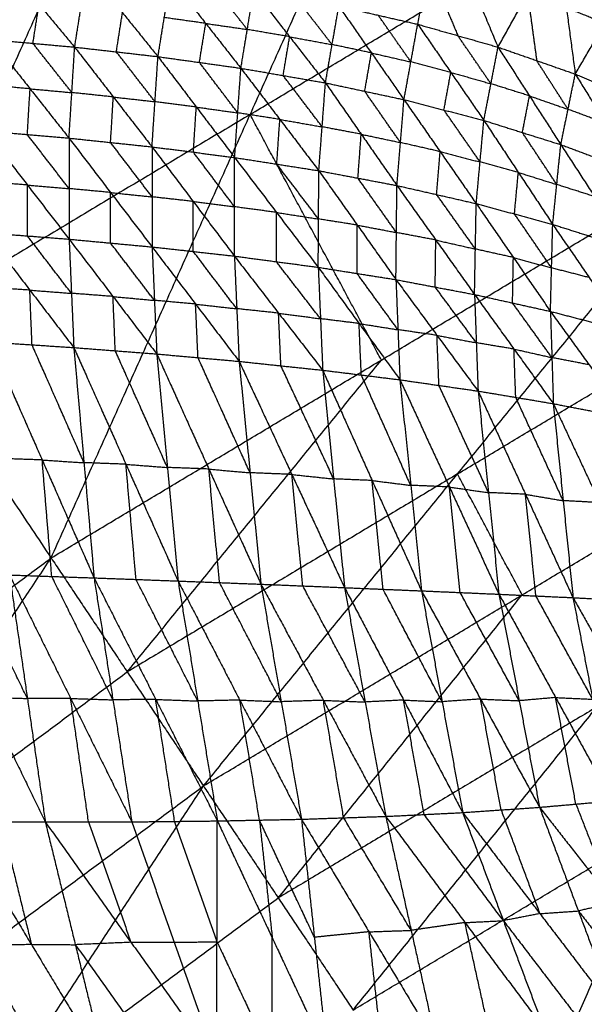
# Model space of a CAD drawing. Header units: millimetres. Extents: x -106 to 110, y -96 to 120.
# Tile 391 of 656: x -50.4 to -43.69, y 84.24 to 95.95. Entities that reach past the tile are written whole.
import ezdxf

# ---------------------------------------------------------------- set-up
doc = ezdxf.new("R2010")
doc.units = ezdxf.units.MM
doc.header["$MEASUREMENT"] = 0
doc.layers.add('Default', color=7, linetype='Continuous', true_color=0x000000)

msp = doc.modelspace()

# ---------------------------------------------------------------- linework, layer by layer
at = {"layer": 'Default'}
for points in [[(-53.707, 95.057, 12.017), (-49.501, 97.578, 12.017), (-45.295, 100.099, 12.017)], [(-50.029, 89.551, 9.117), (-47.662, 94.825, 10.567), (-45.295, 100.099, 12.017)], [(-45.295, 100.099, 12.017), (-43.734, 97.179, 10.567), (-42.173, 94.26, 9.117)], [(-53.707, 95.057, 12.017), (-51.777, 96.755, 12.221), (-49.847, 98.453, 12.424)], [(-51.868, 92.304, 10.567), (-50.685, 94.941, 11.292), (-49.501, 97.578, 12.017)], [(-45.669, 95.898, 5.866), (-45.542, 96.599, 7.046), (-45.414, 97.299, 8.225)], [(-45.414, 97.299, 8.225), (-45.064, 96.463, 6.928), (-44.714, 95.626, 5.631)], [(-47.662, 94.825, 10.567), (-45.698, 96.002, 10.567), (-43.734, 97.179, 10.567)], [(-44.714, 95.626, 5.631), (-44.361, 96.257, 6.685), (-44.008, 96.887, 7.739)], [(-44.008, 96.887, 7.739), (-43.901, 96.096, 6.57), (-43.795, 95.305, 5.401)], [(-50.596, 96.644, 7.104), (-50.172, 96.135, 6.462), (-49.749, 95.626, 5.82)], [(-49.749, 95.626, 5.82), (-49.675, 96.09, 6.33), (-49.601, 96.554, 6.84)], [(-49.601, 96.554, 6.84), (-49.18, 96.034, 6.214), (-48.758, 95.513, 5.588)], [(-45.542, 96.599, 7.046), (-45.367, 96.18, 6.397), (-45.191, 95.762, 5.749)], [(-43.795, 95.305, 5.401), (-43.442, 95.911, 6.399), (-43.089, 96.518, 7.397)], [(-48.758, 95.513, 5.588), (-48.683, 95.977, 6.087), (-48.608, 96.44, 6.586)], [(-48.608, 96.44, 6.586), (-48.19, 95.908, 5.977), (-47.772, 95.375, 5.368)], [(-47.696, 95.836, 5.854), (-47.904, 96.102, 6.159), (-48.113, 96.368, 6.463)], [(-47.772, 95.375, 5.368), (-47.696, 95.836, 5.854), (-47.619, 96.297, 6.34)], [(-47.619, 96.297, 6.34), (-47.192, 95.749, 5.747), (-46.766, 95.201, 5.154)], [(-44.361, 96.257, 6.685), (-44.308, 95.861, 6.101), (-44.254, 95.466, 5.516)], [(-50.245, 95.671, 5.944), (-50.209, 95.903, 6.203), (-50.172, 96.135, 6.462)], [(-46.687, 95.656, 5.624), (-46.9, 95.93, 5.92), (-47.113, 96.205, 6.217)], [(-49.253, 95.57, 5.704), (-49.217, 95.802, 5.959), (-49.18, 96.034, 6.214)], [(-46.766, 95.201, 5.154), (-46.687, 95.656, 5.624), (-46.607, 96.112, 6.094)], [(-46.607, 96.112, 6.094), (-46.22, 95.557, 5.527), (-45.832, 95.001, 4.961)], [(-46.607, 96.112, 6.094), (-46.138, 96.005, 5.98), (-45.669, 95.898, 5.866)], [(-43.901, 96.096, 6.57), (-43.672, 96.004, 6.484), (-43.442, 95.911, 6.399)], [(-48.19, 95.908, 5.977), (-48.437, 95.942, 6.032), (-48.683, 95.977, 6.087)], [(-48.265, 95.444, 5.478), (-48.228, 95.676, 5.728), (-48.19, 95.908, 5.977)], [(-48.19, 95.908, 5.977), (-47.943, 95.872, 5.916), (-47.696, 95.836, 5.854)], [(-45.75, 95.45, 5.413), (-45.944, 95.727, 5.697), (-46.138, 96.005, 5.98)], [(-45.832, 95.001, 4.961), (-45.75, 95.45, 5.413), (-45.669, 95.898, 5.866)], [(-45.669, 95.898, 5.866), (-45.275, 95.326, 5.316), (-44.882, 94.754, 4.767)], [(-45.669, 95.898, 5.866), (-45.191, 95.762, 5.749), (-44.714, 95.626, 5.631)], [(-47.192, 95.749, 5.747), (-47.444, 95.792, 5.801), (-47.696, 95.836, 5.854)], [(-50.742, 95.716, 6.067), (-50.279, 95.13, 5.522), (-49.816, 94.544, 4.978)], [(-50.742, 95.716, 6.067), (-50.245, 95.671, 5.944), (-49.749, 95.626, 5.82)], [(-49.782, 95.085, 5.399), (-50.014, 95.378, 5.671), (-50.245, 95.671, 5.944)], [(-47.269, 95.288, 5.261), (-47.231, 95.518, 5.504), (-47.192, 95.749, 5.747)], [(-47.192, 95.749, 5.747), (-46.939, 95.703, 5.685), (-46.687, 95.656, 5.624)], [(-44.798, 95.19, 5.199), (-44.994, 95.476, 5.474), (-45.191, 95.762, 5.749)], [(-49.816, 94.544, 4.978), (-49.782, 95.085, 5.399), (-49.749, 95.626, 5.82)], [(-49.749, 95.626, 5.82), (-49.289, 95.033, 5.292), (-48.829, 94.44, 4.764)], [(-49.749, 95.626, 5.82), (-49.253, 95.57, 5.704), (-48.758, 95.513, 5.588)], [(-48.793, 94.977, 5.176), (-49.023, 95.273, 5.44), (-49.253, 95.57, 5.704)], [(-46.22, 95.557, 5.527), (-46.453, 95.607, 5.576), (-46.687, 95.656, 5.624)], [(-46.299, 95.101, 5.057), (-46.259, 95.329, 5.292), (-46.22, 95.557, 5.527)], [(-46.22, 95.557, 5.527), (-45.985, 95.503, 5.47), (-45.75, 95.45, 5.413)], [(-44.882, 94.754, 4.767), (-44.798, 95.19, 5.199), (-44.714, 95.626, 5.631)], [(-44.714, 95.626, 5.631), (-44.34, 95.046, 5.106), (-43.967, 94.466, 4.58)], [(-44.714, 95.626, 5.631), (-44.254, 95.466, 5.516), (-43.795, 95.305, 5.401)], [(-48.829, 94.44, 4.764), (-48.793, 94.977, 5.176), (-48.758, 95.513, 5.588)], [(-48.758, 95.513, 5.588), (-48.302, 94.913, 5.077), (-47.846, 94.313, 4.566)], [(-48.758, 95.513, 5.588), (-48.265, 95.444, 5.478), (-47.772, 95.375, 5.368)], [(-47.809, 94.844, 4.967), (-48.037, 95.144, 5.223), (-48.265, 95.444, 5.478)], [(-45.275, 95.326, 5.316), (-45.513, 95.388, 5.365), (-45.75, 95.45, 5.413)], [(-43.881, 94.886, 4.991), (-44.068, 95.176, 5.253), (-44.254, 95.466, 5.516)], [(-47.846, 94.313, 4.566), (-47.809, 94.844, 4.967), (-47.772, 95.375, 5.368)], [(-47.772, 95.375, 5.368), (-47.308, 94.766, 4.874), (-46.845, 94.156, 4.379)], [(-47.772, 95.375, 5.368), (-47.269, 95.288, 5.261), (-46.766, 95.201, 5.154)], [(-45.357, 94.878, 4.864), (-45.316, 95.102, 5.09), (-45.275, 95.326, 5.316)], [(-45.275, 95.326, 5.316), (-45.036, 95.258, 5.258), (-44.798, 95.19, 5.199)], [(-46.805, 94.678, 4.766), (-47.037, 94.983, 5.014), (-47.269, 95.288, 5.261)], [(-46.845, 94.156, 4.379), (-46.805, 94.678, 4.766), (-46.766, 95.201, 5.154)], [(-46.766, 95.201, 5.154), (-46.341, 94.59, 4.684), (-45.916, 93.98, 4.215)], [(-46.766, 95.201, 5.154), (-46.299, 95.101, 5.057), (-45.832, 95.001, 4.961)], [(-43.967, 94.466, 4.58), (-43.881, 94.886, 4.991), (-43.795, 95.305, 5.401)], [(-43.795, 95.305, 5.401), (-43.43, 94.718, 4.899), (-43.064, 94.13, 4.397)], [(-43.795, 95.305, 5.401), (-43.344, 95.117, 5.285), (-42.893, 94.928, 5.169)], [(-50.279, 95.13, 5.522), (-50.527, 95.152, 5.58), (-50.774, 95.173, 5.638)], [(-50.312, 94.587, 5.094), (-50.295, 94.859, 5.308), (-50.279, 95.13, 5.522)], [(-50.279, 95.13, 5.522), (-50.031, 95.108, 5.461), (-49.782, 95.085, 5.399)], [(-49.289, 95.033, 5.292), (-49.535, 95.059, 5.346), (-49.782, 95.085, 5.399)], [(-45.874, 94.491, 4.588), (-46.086, 94.796, 4.822), (-46.299, 95.101, 5.057)], [(-44.34, 95.046, 5.106), (-44.569, 95.118, 5.153), (-44.798, 95.19, 5.199)], [(-53.707, 95.057, 12.017), (-51.868, 92.304, 10.567), (-50.029, 89.551, 9.117)], [(-49.322, 94.492, 4.871), (-49.305, 94.762, 5.081), (-49.289, 95.033, 5.292)], [(-49.289, 95.033, 5.292), (-49.041, 95.005, 5.234), (-48.793, 94.977, 5.176)], [(-48.302, 94.913, 5.077), (-48.548, 94.945, 5.126), (-48.793, 94.977, 5.176)], [(-45.916, 93.98, 4.215), (-45.874, 94.491, 4.588), (-45.832, 95.001, 4.961)], [(-45.832, 95.001, 4.961), (-45.402, 94.383, 4.508), (-44.973, 93.765, 4.056)], [(-45.832, 95.001, 4.961), (-45.357, 94.878, 4.864), (-44.882, 94.754, 4.767)], [(-44.424, 94.61, 4.674), (-44.382, 94.828, 4.89), (-44.34, 95.046, 5.106)], [(-44.34, 95.046, 5.106), (-44.11, 94.966, 5.048), (-43.881, 94.886, 4.991)], [(-48.337, 94.377, 4.665), (-48.32, 94.645, 4.871), (-48.302, 94.913, 5.077)], [(-48.302, 94.913, 5.077), (-48.056, 94.879, 5.022), (-47.809, 94.844, 4.967)], [(-47.308, 94.766, 4.874), (-47.559, 94.805, 4.92), (-47.809, 94.844, 4.967)], [(-44.927, 94.26, 4.411), (-45.142, 94.569, 4.637), (-45.357, 94.878, 4.864)], [(-43.43, 94.718, 4.899), (-43.655, 94.802, 4.945), (-43.881, 94.886, 4.991)], [(-47.662, 94.825, 10.567), (-49.765, 93.565, 10.567), (-51.868, 92.304, 10.567)], [(-46.101, 91.905, 9.117), (-46.881, 93.365, 9.842), (-47.662, 94.825, 10.567)], [(-47.345, 94.235, 4.473), (-47.327, 94.5, 4.673), (-47.308, 94.766, 4.874)], [(-47.308, 94.766, 4.874), (-47.057, 94.722, 4.82), (-46.805, 94.678, 4.766)], [(-44.973, 93.765, 4.056), (-44.927, 94.26, 4.411), (-44.882, 94.754, 4.767)], [(-44.882, 94.754, 4.767), (-44.472, 94.136, 4.337), (-44.063, 93.518, 3.907)], [(-44.882, 94.754, 4.767), (-44.424, 94.61, 4.674), (-43.967, 94.466, 4.58)], [(-50.807, 94.63, 5.209), (-50.312, 94.587, 5.094), (-49.816, 94.544, 4.978)], [(-50.807, 94.63, 5.209), (-50.311, 93.986, 4.761), (-49.815, 93.342, 4.313)], [(-46.341, 94.59, 4.684), (-46.573, 94.634, 4.725), (-46.805, 94.678, 4.766)], [(-44.015, 93.992, 4.244), (-44.219, 94.301, 4.459), (-44.424, 94.61, 4.674)], [(-49.815, 93.943, 4.645), (-50.064, 94.265, 4.869), (-50.312, 94.587, 5.094)], [(-49.816, 94.544, 4.978), (-49.815, 93.943, 4.645), (-49.815, 93.342, 4.313)], [(-49.816, 94.544, 4.978), (-49.322, 94.492, 4.871), (-48.829, 94.44, 4.764)], [(-49.816, 94.544, 4.978), (-49.322, 93.897, 4.546), (-48.828, 93.25, 4.114)], [(-46.38, 94.068, 4.297), (-46.36, 94.329, 4.491), (-46.341, 94.59, 4.684)], [(-46.341, 94.59, 4.684), (-46.107, 94.541, 4.636), (-45.874, 94.491, 4.588)], [(-48.828, 93.845, 4.439), (-49.075, 94.168, 4.655), (-49.322, 94.492, 4.871)], [(-48.829, 94.44, 4.764), (-48.828, 93.845, 4.439), (-48.828, 93.25, 4.114)], [(-48.829, 94.44, 4.764), (-48.339, 93.79, 4.349), (-47.849, 93.141, 3.935)], [(-48.829, 94.44, 4.764), (-48.337, 94.377, 4.665), (-47.846, 94.313, 4.566)], [(-47.847, 93.727, 4.25), (-48.092, 94.052, 4.458), (-48.337, 94.377, 4.665)], [(-45.402, 94.383, 4.508), (-45.638, 94.437, 4.548), (-45.874, 94.491, 4.588)], [(-45.444, 93.873, 4.135), (-45.423, 94.128, 4.322), (-45.402, 94.383, 4.508)], [(-45.402, 94.383, 4.508), (-45.165, 94.322, 4.46), (-44.927, 94.26, 4.411)], [(-44.063, 93.518, 3.907), (-44.015, 93.992, 4.244), (-43.967, 94.466, 4.58)], [(-43.967, 94.466, 4.58), (-43.565, 93.849, 4.172), (-43.164, 93.232, 3.764)], [(-43.967, 94.466, 4.58), (-43.515, 94.298, 4.489), (-43.064, 94.13, 4.397)], [(-50.029, 89.551, 9.117), (-46.101, 91.905, 9.117), (-42.173, 94.26, 9.117)], [(-48.217, 86.84, 7.944), (-45.195, 90.55, 8.53), (-42.173, 94.26, 9.117)], [(-47.849, 93.141, 3.935), (-47.847, 93.727, 4.25), (-47.846, 94.313, 4.566)], [(-47.846, 94.313, 4.566), (-47.349, 93.66, 4.168), (-46.852, 93.008, 3.769)], [(-47.846, 94.313, 4.566), (-47.345, 94.235, 4.473), (-46.845, 94.156, 4.379)], [(-44.472, 94.136, 4.337), (-44.7, 94.198, 4.374), (-44.927, 94.26, 4.411)], [(-46.848, 93.582, 4.074), (-47.097, 93.908, 4.273), (-47.345, 94.235, 4.473)], [(-46.852, 93.008, 3.769), (-46.848, 93.582, 4.074), (-46.845, 94.156, 4.379)], [(-46.845, 94.156, 4.379), (-46.387, 93.509, 4.004), (-45.928, 92.861, 3.629)], [(-46.845, 94.156, 4.379), (-46.38, 94.068, 4.297), (-45.916, 93.98, 4.215)], [(-50.311, 93.986, 4.761), (-50.559, 94.005, 4.815), (-50.806, 94.025, 4.87)], [(-45.922, 93.421, 3.922), (-46.151, 93.744, 4.109), (-46.38, 94.068, 4.297)], [(-44.518, 93.642, 3.981), (-44.495, 93.889, 4.159), (-44.472, 94.136, 4.337)], [(-44.472, 94.136, 4.337), (-44.244, 94.064, 4.29), (-44.015, 93.992, 4.244)], [(-50.31, 93.381, 4.422), (-50.311, 93.683, 4.591), (-50.311, 93.986, 4.761)], [(-50.311, 93.986, 4.761), (-50.063, 93.965, 4.703), (-49.815, 93.943, 4.645)], [(-49.322, 93.897, 4.546), (-49.569, 93.92, 4.596), (-49.815, 93.943, 4.645)], [(-45.928, 92.861, 3.629), (-45.922, 93.421, 3.922), (-45.916, 93.98, 4.215)], [(-45.916, 93.98, 4.215), (-45.454, 93.332, 3.856), (-44.993, 92.684, 3.497)], [(-45.916, 93.98, 4.215), (-45.444, 93.873, 4.135), (-44.973, 93.765, 4.056)], [(-43.565, 93.849, 4.172), (-43.79, 93.92, 4.208), (-44.015, 93.992, 4.244)], [(-49.322, 93.296, 4.213), (-49.322, 93.597, 4.38), (-49.322, 93.897, 4.546)], [(-49.322, 93.897, 4.546), (-49.075, 93.871, 4.492), (-48.828, 93.845, 4.439)], [(-48.339, 93.79, 4.349), (-48.584, 93.818, 4.394), (-48.828, 93.845, 4.439)], [(-48.338, 93.196, 4.024), (-48.339, 93.493, 4.187), (-48.339, 93.79, 4.349)], [(-48.339, 93.79, 4.349), (-48.093, 93.759, 4.3), (-47.847, 93.727, 4.25)], [(-44.983, 93.225, 3.776), (-45.213, 93.549, 3.956), (-45.444, 93.873, 4.135)], [(-47.349, 93.66, 4.168), (-47.598, 93.694, 4.209), (-47.847, 93.727, 4.25)], [(-44.993, 92.684, 3.497), (-44.983, 93.225, 3.776), (-44.973, 93.765, 4.056)], [(-44.973, 93.765, 4.056), (-44.531, 93.124, 3.718), (-44.09, 92.483, 3.38)], [(-44.973, 93.765, 4.056), (-44.518, 93.642, 3.981), (-44.063, 93.518, 3.907)], [(-47.35, 93.074, 3.852), (-47.35, 93.367, 4.01), (-47.349, 93.66, 4.168)], [(-47.349, 93.66, 4.168), (-47.099, 93.621, 4.121), (-46.848, 93.582, 4.074)], [(-46.387, 93.509, 4.004), (-46.617, 93.545, 4.039), (-46.848, 93.582, 4.074)], [(-44.077, 93, 3.643), (-44.297, 93.321, 3.812), (-44.518, 93.642, 3.981)], [(-46.39, 92.934, 3.699), (-46.388, 93.221, 3.851), (-46.387, 93.509, 4.004)], [(-46.387, 93.509, 4.004), (-46.154, 93.465, 3.963), (-45.922, 93.421, 3.922)], [(-44.09, 92.483, 3.38), (-44.077, 93, 3.643), (-44.063, 93.518, 3.907)], [(-44.063, 93.518, 3.907), (-43.63, 92.885, 3.589), (-43.197, 92.252, 3.271)], [(-44.063, 93.518, 3.907), (-43.614, 93.375, 3.836), (-43.164, 93.232, 3.764)], [(-50.805, 93.419, 4.531), (-50.31, 93.381, 4.422), (-49.815, 93.342, 4.313)], [(-50.805, 93.419, 4.531), (-50.282, 92.736, 4.165), (-49.759, 92.053, 3.799)], [(-49.787, 92.698, 4.056), (-50.049, 93.039, 4.239), (-50.31, 93.381, 4.422)], [(-49.815, 93.342, 4.313), (-49.787, 92.698, 4.056), (-49.759, 92.053, 3.799)], [(-49.815, 93.342, 4.313), (-49.322, 93.296, 4.213), (-48.828, 93.25, 4.114)], [(-49.815, 93.342, 4.313), (-49.293, 92.66, 3.963), (-48.772, 91.977, 3.613)], [(-45.454, 93.332, 3.856), (-45.688, 93.376, 3.889), (-45.922, 93.421, 3.922)], [(-45.461, 92.772, 3.563), (-45.457, 93.052, 3.71), (-45.454, 93.332, 3.856)], [(-45.454, 93.332, 3.856), (-45.218, 93.278, 3.816), (-44.983, 93.225, 3.776)], [(-48.8, 92.614, 3.864), (-49.061, 92.955, 4.038), (-49.322, 93.296, 4.213)], [(-48.828, 93.25, 4.114), (-48.8, 92.614, 3.864), (-48.772, 91.977, 3.613)], [(-48.828, 93.25, 4.114), (-48.338, 93.196, 4.024), (-47.849, 93.141, 3.935)], [(-48.828, 93.25, 4.114), (-48.311, 92.57, 3.782), (-47.793, 91.889, 3.449)], [(-44.531, 93.124, 3.718), (-44.757, 93.174, 3.747), (-44.983, 93.225, 3.776)], [(-47.821, 92.515, 3.692), (-48.08, 92.855, 3.858), (-48.338, 93.196, 4.024)], [(-47.849, 93.141, 3.935), (-47.821, 92.515, 3.692), (-47.793, 91.889, 3.449)], [(-47.849, 93.141, 3.935), (-47.35, 93.074, 3.852), (-46.852, 93.008, 3.769)], [(-47.849, 93.141, 3.935), (-47.324, 92.462, 3.618), (-46.799, 91.784, 3.302)], [(-44.541, 92.583, 3.439), (-44.536, 92.854, 3.578), (-44.531, 93.124, 3.718)], [(-44.531, 93.124, 3.718), (-44.304, 93.062, 3.68), (-44.077, 93, 3.643)], [(-46.825, 92.396, 3.535), (-47.088, 92.735, 3.694), (-47.35, 93.074, 3.852)], [(-46.852, 93.008, 3.769), (-46.825, 92.396, 3.535), (-46.799, 91.784, 3.302)], [(-46.852, 93.008, 3.769), (-46.39, 92.934, 3.699), (-45.928, 92.861, 3.629)], [(-46.852, 93.008, 3.769), (-46.366, 92.339, 3.475), (-45.88, 91.67, 3.181)], [(-43.63, 92.885, 3.589), (-43.853, 92.943, 3.616), (-44.077, 93, 3.643)], [(-45.904, 92.265, 3.405), (-46.147, 92.6, 3.552), (-46.39, 92.934, 3.699)], [(-45.928, 92.861, 3.629), (-45.904, 92.265, 3.405), (-45.88, 91.67, 3.181)], [(-45.928, 92.861, 3.629), (-45.461, 92.772, 3.563), (-44.993, 92.684, 3.497)], [(-45.928, 92.861, 3.629), (-45.44, 92.198, 3.351), (-44.951, 91.536, 3.072)], [(-50.282, 92.736, 4.165), (-50.531, 92.752, 4.216), (-50.779, 92.769, 4.268)], [(-50.256, 92.086, 3.902), (-50.269, 92.411, 4.033), (-50.282, 92.736, 4.165)], [(-50.282, 92.736, 4.165), (-50.035, 92.717, 4.11), (-49.787, 92.698, 4.056)], [(-44.972, 92.11, 3.285), (-45.216, 92.441, 3.424), (-45.461, 92.772, 3.563)], [(-45.195, 90.55, 8.53), (-43.3, 91.686, 8.53), (-41.405, 92.822, 8.53)], [(-49.293, 92.66, 3.963), (-49.54, 92.679, 4.009), (-49.787, 92.698, 4.056)], [(-49.266, 92.015, 3.706), (-49.279, 92.337, 3.835), (-49.293, 92.66, 3.963)], [(-49.293, 92.66, 3.963), (-49.047, 92.637, 3.913), (-48.8, 92.614, 3.864)], [(-44.993, 92.684, 3.497), (-44.972, 92.11, 3.285), (-44.951, 91.536, 3.072)], [(-44.993, 92.684, 3.497), (-44.541, 92.583, 3.439), (-44.09, 92.483, 3.38)], [(-44.993, 92.684, 3.497), (-44.524, 92.035, 3.239), (-44.056, 91.386, 2.98)], [(-48.311, 92.57, 3.782), (-48.555, 92.592, 3.823), (-48.8, 92.614, 3.864)], [(-48.282, 91.933, 3.531), (-48.296, 92.251, 3.656), (-48.311, 92.57, 3.782)], [(-48.311, 92.57, 3.782), (-48.066, 92.542, 3.737), (-47.821, 92.515, 3.692)], [(-47.324, 92.462, 3.618), (-47.572, 92.489, 3.655), (-47.821, 92.515, 3.692)], [(-44.073, 91.934, 3.18), (-44.307, 92.259, 3.309), (-44.541, 92.583, 3.439)], [(-47.296, 91.836, 3.375), (-47.31, 92.149, 3.497), (-47.324, 92.462, 3.618)], [(-47.324, 92.462, 3.618), (-47.075, 92.429, 3.577), (-46.825, 92.396, 3.535)], [(-46.366, 92.339, 3.475), (-46.596, 92.367, 3.505), (-46.825, 92.396, 3.535)], [(-44.09, 92.483, 3.38), (-44.073, 91.934, 3.18), (-44.056, 91.386, 2.98)], [(-44.09, 92.483, 3.38), (-43.643, 92.367, 3.325), (-43.197, 92.252, 3.271)], [(-44.09, 92.483, 3.38), (-43.63, 91.848, 3.139), (-43.17, 91.214, 2.898)], [(-46.34, 91.727, 3.241), (-46.353, 92.033, 3.358), (-46.366, 92.339, 3.475)], [(-46.366, 92.339, 3.475), (-46.135, 92.302, 3.44), (-45.904, 92.265, 3.405)], [(-45.44, 92.198, 3.351), (-45.672, 92.232, 3.378), (-45.904, 92.265, 3.405)], [(-45.416, 91.603, 3.126), (-45.428, 91.901, 3.238), (-45.44, 92.198, 3.351)], [(-45.44, 92.198, 3.351), (-45.206, 92.154, 3.318), (-44.972, 92.11, 3.285)], [(-50.752, 92.118, 4.005), (-50.256, 92.086, 3.902), (-49.759, 92.053, 3.799)], [(-50.752, 92.118, 4.005), (-50.135, 90.716, 3.595), (-49.518, 89.314, 3.185)], [(-49.638, 90.684, 3.492), (-49.947, 91.385, 3.697), (-50.256, 92.086, 3.902)], [(-49.759, 92.053, 3.799), (-49.638, 90.684, 3.492), (-49.518, 89.314, 3.185)], [(-49.759, 92.053, 3.799), (-49.266, 92.015, 3.706), (-48.772, 91.977, 3.613)], [(-49.759, 92.053, 3.799), (-49.139, 90.665, 3.41), (-48.519, 89.277, 3.021)], [(-44.524, 92.035, 3.239), (-44.748, 92.072, 3.262), (-44.972, 92.11, 3.285)], [(-44.503, 91.461, 3.026), (-44.514, 91.748, 3.132), (-44.524, 92.035, 3.239)], [(-44.524, 92.035, 3.239), (-44.299, 91.985, 3.209), (-44.073, 91.934, 3.18)], [(-48.646, 90.627, 3.317), (-48.956, 91.321, 3.512), (-49.266, 92.015, 3.706)], [(-48.772, 91.977, 3.613), (-48.646, 90.627, 3.317), (-48.519, 89.277, 3.021)], [(-48.772, 91.977, 3.613), (-48.282, 91.933, 3.531), (-47.793, 91.889, 3.449)], [(-48.772, 91.977, 3.613), (-48.153, 90.608, 3.247), (-47.533, 89.239, 2.88)], [(-47.663, 90.564, 3.165), (-47.973, 91.248, 3.348), (-48.282, 91.933, 3.531)], [(-43.63, 91.848, 3.139), (-43.852, 91.891, 3.159), (-44.073, 91.934, 3.18)], [(-49.123, 88.196, 8.53), (-47.612, 90.051, 8.824), (-46.101, 91.905, 9.117)], [(-47.793, 91.889, 3.449), (-47.663, 90.564, 3.165), (-47.533, 89.239, 2.88)], [(-47.793, 91.889, 3.449), (-47.296, 91.836, 3.375), (-46.799, 91.784, 3.302)], [(-47.793, 91.889, 3.449), (-47.166, 90.544, 3.104), (-46.539, 89.198, 2.759)], [(-46.669, 90.491, 3.03), (-46.982, 91.164, 3.203), (-47.296, 91.836, 3.375)], [(-46.799, 91.784, 3.302), (-46.669, 90.491, 3.03), (-46.539, 89.198, 2.759)], [(-46.799, 91.784, 3.302), (-46.34, 91.727, 3.241), (-45.88, 91.67, 3.181)], [(-46.799, 91.784, 3.302), (-46.211, 90.472, 2.984), (-45.624, 89.16, 2.666)], [(-45.752, 90.415, 2.923), (-46.046, 91.071, 3.082), (-46.34, 91.727, 3.241)], [(-45.88, 91.67, 3.181), (-45.752, 90.415, 2.923), (-45.624, 89.16, 2.666)], [(-45.88, 91.67, 3.181), (-45.416, 91.603, 3.126), (-44.951, 91.536, 3.072)], [(-45.88, 91.67, 3.181), (-45.292, 90.395, 2.885), (-44.703, 89.12, 2.589)], [(-44.827, 90.328, 2.831), (-45.121, 90.965, 2.979), (-45.416, 91.603, 3.126)], [(-44.951, 91.536, 3.072), (-44.827, 90.328, 2.831), (-44.703, 89.12, 2.589)], [(-44.951, 91.536, 3.072), (-44.503, 91.461, 3.026), (-44.056, 91.386, 2.98)], [(-44.951, 91.536, 3.072), (-44.387, 90.308, 2.802), (-43.822, 89.079, 2.532)], [(-43.939, 90.232, 2.756), (-44.221, 90.847, 2.891), (-44.503, 91.461, 3.026)], [(-48.217, 86.84, 7.944), (-44.427, 89.112, 7.944), (-40.636, 91.384, 7.944)], [(-46.437, 84.175, 6.953), (-43.537, 87.78, 7.449), (-40.636, 91.384, 7.944)], [(-44.056, 91.386, 2.98), (-43.939, 90.232, 2.756), (-43.822, 89.079, 2.532)], [(-44.056, 91.386, 2.98), (-43.613, 91.3, 2.939), (-43.17, 91.214, 2.898)], [(-44.056, 91.386, 2.98), (-43.505, 90.209, 2.734), (-42.953, 89.033, 2.488)], [(-50.135, 90.716, 3.595), (-50.386, 90.725, 3.642), (-50.638, 90.733, 3.688)], [(-50.021, 89.331, 3.278), (-50.078, 90.024, 3.437), (-50.135, 90.716, 3.595)], [(-50.135, 90.716, 3.595), (-49.887, 90.7, 3.544), (-49.638, 90.684, 3.492)], [(-49.139, 90.665, 3.41), (-49.389, 90.674, 3.451), (-49.638, 90.684, 3.492)], [(-49.019, 89.296, 3.103), (-49.079, 89.98, 3.257), (-49.139, 90.665, 3.41)], [(-49.139, 90.665, 3.41), (-48.892, 90.646, 3.364), (-48.646, 90.627, 3.317)], [(-45.195, 90.55, 8.53), (-47.159, 89.373, 8.53), (-49.123, 88.196, 8.53)], [(-48.153, 90.608, 3.247), (-48.399, 90.618, 3.282), (-48.646, 90.627, 3.317)], [(-48.026, 89.258, 2.951), (-48.09, 89.933, 3.099), (-48.153, 90.608, 3.247)], [(-48.153, 90.608, 3.247), (-47.908, 90.586, 3.206), (-47.663, 90.564, 3.165)], [(-47.166, 90.544, 3.104), (-47.414, 90.554, 3.134), (-47.663, 90.564, 3.165)], [(-47.036, 89.219, 2.819), (-47.101, 89.881, 2.962), (-47.166, 90.544, 3.104)], [(-47.166, 90.544, 3.104), (-46.917, 90.517, 3.067), (-46.669, 90.491, 3.03)], [(-44.427, 89.112, 7.944), (-44.811, 89.831, 8.237), (-45.195, 90.55, 8.53)], [(-46.211, 90.472, 2.984), (-46.44, 90.481, 3.007), (-46.669, 90.491, 3.03)], [(-46.081, 89.179, 2.712), (-46.146, 89.825, 2.848), (-46.211, 90.472, 2.984)], [(-46.211, 90.472, 2.984), (-45.982, 90.443, 2.953), (-45.752, 90.415, 2.923)], [(-45.292, 90.395, 2.885), (-45.522, 90.405, 2.904), (-45.752, 90.415, 2.923)], [(-45.164, 89.14, 2.627), (-45.228, 89.767, 2.756), (-45.292, 90.395, 2.885)], [(-45.292, 90.395, 2.885), (-45.059, 90.361, 2.858), (-44.827, 90.328, 2.831)], [(-44.387, 90.308, 2.802), (-44.607, 90.318, 2.816), (-44.827, 90.328, 2.831)], [(-44.263, 89.099, 2.56), (-44.325, 89.704, 2.681), (-44.387, 90.308, 2.802)], [(-44.387, 90.308, 2.802), (-44.163, 90.27, 2.779), (-43.939, 90.232, 2.756)], [(-43.505, 90.209, 2.734), (-43.722, 90.221, 2.745), (-43.939, 90.232, 2.756)], [(-57.385, 84.096, 9.117), (-53.707, 86.823, 9.117), (-50.029, 89.551, 9.117)], [(-55.317, 81.575, 7.944), (-52.673, 85.563, 8.53), (-50.029, 89.551, 9.117)], [(-50.029, 89.551, 9.117), (-49.123, 88.196, 8.53), (-48.217, 86.84, 7.944)], [(-51.54, 89.381, 3.579), (-50.819, 87.896, 3.524), (-50.098, 86.411, 3.469)], [(-50.311, 87.88, 3.42), (-50.672, 88.622, 3.448), (-51.032, 89.365, 3.475)], [(-50.524, 89.349, 3.371), (-50.311, 87.88, 3.42), (-50.098, 86.411, 3.469)], [(-50.524, 89.349, 3.371), (-50.021, 89.331, 3.278), (-49.518, 89.314, 3.185)], [(-50.524, 89.349, 3.371), (-49.797, 87.881, 3.332), (-49.069, 86.413, 3.292)], [(-49.294, 87.864, 3.239), (-49.657, 88.598, 3.259), (-50.021, 89.331, 3.278)], [(-49.518, 89.314, 3.185), (-49.294, 87.864, 3.239), (-49.069, 86.413, 3.292)], [(-49.518, 89.314, 3.185), (-49.019, 89.296, 3.103), (-48.519, 89.277, 3.021)], [(-49.518, 89.314, 3.185), (-48.785, 87.869, 3.161), (-48.052, 86.424, 3.136)], [(-48.285, 87.85, 3.079), (-48.652, 88.573, 3.091), (-49.019, 89.296, 3.103)], [(-48.519, 89.277, 3.021), (-48.285, 87.85, 3.079), (-48.052, 86.424, 3.136)], [(-48.519, 89.277, 3.021), (-48.026, 89.258, 2.951), (-47.533, 89.239, 2.88)], [(-48.519, 89.277, 3.021), (-47.785, 87.861, 3.011), (-47.051, 86.444, 3.001)], [(-47.292, 87.841, 2.94), (-47.659, 88.55, 2.946), (-48.026, 89.258, 2.951)], [(-47.533, 89.239, 2.88), (-47.292, 87.841, 2.94), (-47.051, 86.444, 3.001)], [(-47.533, 89.239, 2.88), (-47.036, 89.219, 2.819), (-46.539, 89.198, 2.759)], [(-47.533, 89.239, 2.88), (-46.791, 87.858, 2.883), (-46.049, 86.478, 2.885)], [(-47.327, 85.508, 7.449), (-45.877, 87.31, 7.697), (-44.427, 89.112, 7.944)], [(-46.294, 87.838, 2.822), (-46.665, 88.528, 2.821), (-47.036, 89.219, 2.819)], [(-46.539, 89.198, 2.759), (-46.294, 87.838, 2.822), (-46.049, 86.478, 2.885)], [(-46.539, 89.198, 2.759), (-46.081, 89.179, 2.712), (-45.624, 89.16, 2.666)], [(-46.539, 89.198, 2.759), (-45.836, 87.861, 2.778), (-45.134, 86.523, 2.797)], [(-45.379, 87.841, 2.731), (-45.73, 88.51, 2.722), (-46.081, 89.179, 2.712)], [(-45.624, 89.16, 2.666), (-45.379, 87.841, 2.731), (-45.134, 86.523, 2.797)], [(-45.624, 89.16, 2.666), (-45.164, 89.14, 2.627), (-44.703, 89.12, 2.589)], [(-45.624, 89.16, 2.666), (-44.922, 87.873, 2.696), (-44.22, 86.586, 2.726)], [(-44.462, 87.853, 2.658), (-44.813, 88.496, 2.643), (-45.164, 89.14, 2.627)], [(-44.703, 89.12, 2.589), (-44.462, 87.853, 2.658), (-44.22, 86.586, 2.726)], [(-44.703, 89.12, 2.589), (-44.263, 89.099, 2.56), (-43.822, 89.079, 2.532)], [(-44.703, 89.12, 2.589), (-44.029, 87.891, 2.632), (-43.354, 86.662, 2.676)], [(-43.588, 87.871, 2.604), (-43.925, 88.485, 2.582), (-44.263, 89.099, 2.56)], [(-43.822, 89.079, 2.532), (-43.588, 87.871, 2.604), (-43.354, 86.662, 2.676)], [(-43.822, 89.079, 2.532), (-43.388, 89.056, 2.51), (-42.953, 89.033, 2.488)], [(-43.822, 89.079, 2.532), (-43.165, 87.914, 2.586), (-42.507, 86.748, 2.64)], [(-46.437, 84.175, 6.953), (-42.781, 86.366, 6.953), (-39.126, 88.558, 6.953)], [(-52.673, 85.563, 8.53), (-50.898, 86.88, 8.53), (-49.123, 88.196, 8.53)], [(-50.819, 87.896, 3.524), (-50.565, 87.888, 3.472), (-50.311, 87.88, 3.42)], [(-49.797, 87.881, 3.332), (-50.054, 87.88, 3.376), (-50.311, 87.88, 3.42)], [(-49.584, 86.412, 3.381), (-49.69, 87.147, 3.356), (-49.797, 87.881, 3.332)], [(-49.797, 87.881, 3.332), (-49.545, 87.872, 3.285), (-49.294, 87.864, 3.239)], [(-48.785, 87.869, 3.161), (-49.039, 87.866, 3.2), (-49.294, 87.864, 3.239)], [(-48.56, 86.418, 3.214), (-48.673, 87.144, 3.187), (-48.785, 87.869, 3.161)], [(-48.785, 87.869, 3.161), (-48.535, 87.86, 3.12), (-48.285, 87.85, 3.079)], [(-47.785, 87.861, 3.011), (-48.035, 87.855, 3.045), (-48.285, 87.85, 3.079)], [(-47.551, 86.434, 3.068), (-47.668, 87.147, 3.04), (-47.785, 87.861, 3.011)], [(-47.785, 87.861, 3.011), (-47.539, 87.851, 2.976), (-47.292, 87.841, 2.94)], [(-46.791, 87.858, 2.883), (-47.042, 87.85, 2.911), (-47.292, 87.841, 2.94)], [(-46.55, 86.461, 2.943), (-46.671, 87.16, 2.913), (-46.791, 87.858, 2.883)], [(-46.791, 87.858, 2.883), (-46.542, 87.848, 2.852), (-46.294, 87.838, 2.822)], [(-45.836, 87.861, 2.778), (-46.065, 87.849, 2.8), (-46.294, 87.838, 2.822)], [(-45.592, 86.5, 2.841), (-45.714, 87.181, 2.809), (-45.836, 87.861, 2.778)], [(-45.836, 87.861, 2.778), (-45.608, 87.851, 2.755), (-45.379, 87.841, 2.731)], [(-44.922, 87.873, 2.696), (-45.151, 87.857, 2.714), (-45.379, 87.841, 2.731)], [(-44.677, 86.555, 2.762), (-44.799, 87.214, 2.729), (-44.922, 87.873, 2.696)], [(-44.922, 87.873, 2.696), (-44.692, 87.863, 2.677), (-44.462, 87.853, 2.658)], [(-44.029, 87.891, 2.632), (-44.245, 87.872, 2.645), (-44.462, 87.853, 2.658)], [(-43.787, 86.624, 2.701), (-43.908, 87.258, 2.667), (-44.029, 87.891, 2.632)], [(-44.029, 87.891, 2.632), (-43.808, 87.881, 2.618), (-43.588, 87.871, 2.604)], [(-43.537, 87.78, 7.449), (-45.432, 86.644, 7.449), (-47.327, 85.508, 7.449)], [(-55.317, 81.575, 7.944), (-51.767, 84.208, 7.944), (-48.217, 86.84, 7.944)], [(-53.283, 79.098, 6.953), (-50.75, 82.969, 7.449), (-48.217, 86.84, 7.944)], [(-48.217, 86.84, 7.944), (-47.327, 85.508, 7.449), (-46.437, 84.175, 6.953)], [(-44.22, 86.586, 2.726), (-43.787, 86.624, 2.701), (-43.354, 86.662, 2.676)], [(-45.134, 86.523, 2.797), (-44.677, 86.555, 2.762), (-44.22, 86.586, 2.726)], [(-44.677, 86.555, 2.762), (-44.446, 85.938, 2.975), (-44.216, 85.321, 3.188)], [(-44.22, 86.586, 2.726), (-43.758, 85.353, 3.153), (-43.297, 84.119, 3.58)], [(-44.22, 86.586, 2.726), (-43.331, 85.453, 3.113), (-42.442, 84.32, 3.5)], [(-43.787, 86.624, 2.701), (-43.559, 86.039, 2.907), (-43.331, 85.453, 3.113)], [(-51.142, 86.414, 3.665), (-50.62, 86.413, 3.567), (-50.098, 86.411, 3.469)], [(-51.142, 86.414, 3.665), (-50.263, 84.954, 4.059), (-49.384, 83.494, 4.454)], [(-50.098, 86.411, 3.469), (-49.584, 86.412, 3.381), (-49.069, 86.413, 3.292)], [(-49.069, 86.413, 3.292), (-48.56, 86.418, 3.214), (-48.052, 86.424, 3.136)], [(-49.069, 86.413, 3.292), (-48.565, 84.981, 3.759), (-48.06, 83.549, 4.225)], [(-48.056, 84.986, 3.681), (-48.308, 85.702, 3.447), (-48.56, 86.418, 3.214)], [(-48.06, 83.549, 4.225), (-48.056, 84.986, 3.681), (-48.052, 86.424, 3.136)], [(-48.052, 86.424, 3.136), (-47.551, 86.434, 3.068), (-47.051, 86.444, 3.001)], [(-48.052, 86.424, 3.136), (-47.398, 85.03, 3.576), (-46.744, 83.636, 4.017)], [(-47.551, 86.434, 3.068), (-47.475, 85.732, 3.322), (-47.398, 85.03, 3.576)], [(-46.898, 85.04, 3.509), (-47.225, 85.737, 3.289), (-47.551, 86.434, 3.068)], [(-47.051, 86.444, 3.001), (-46.55, 86.461, 2.943), (-46.049, 86.478, 2.885)], [(-47.051, 86.444, 3.001), (-46.898, 85.04, 3.509), (-46.744, 83.636, 4.017)], [(-47.051, 86.444, 3.001), (-46.248, 85.105, 3.416), (-45.445, 83.767, 3.831)], [(-45.747, 85.122, 3.358), (-46.148, 85.792, 3.151), (-46.55, 86.461, 2.943)], [(-46.049, 86.478, 2.885), (-45.592, 86.5, 2.841), (-45.134, 86.523, 2.797)], [(-46.049, 86.478, 2.885), (-45.747, 85.122, 3.358), (-45.445, 83.767, 3.831)], [(-46.049, 86.478, 2.885), (-45.107, 85.215, 3.279), (-44.166, 83.952, 3.673)], [(-44.65, 85.238, 3.235), (-45.121, 85.869, 3.038), (-45.592, 86.5, 2.841)], [(-45.134, 86.523, 2.797), (-44.65, 85.238, 3.235), (-44.166, 83.952, 3.673)], [(-45.134, 86.523, 2.797), (-44.216, 85.321, 3.188), (-43.297, 84.119, 3.58)], [(-50.62, 86.413, 3.567), (-50.442, 85.683, 3.813), (-50.263, 84.954, 4.059)], [(-50.098, 86.411, 3.469), (-49.741, 84.952, 3.961), (-49.384, 83.494, 4.454)], [(-50.098, 86.411, 3.469), (-49.079, 84.98, 3.847), (-48.06, 83.549, 4.225)], [(-49.584, 86.412, 3.381), (-49.332, 85.696, 3.614), (-49.079, 84.98, 3.847)], [(-44.802, 81.728, 6.271), (-43.791, 84.047, 6.612), (-42.781, 86.366, 6.953)], [(-50.75, 82.969, 7.449), (-49.039, 84.238, 7.449), (-47.327, 85.508, 7.449)], [(-43.331, 85.453, 3.113), (-43.545, 85.403, 3.133), (-43.758, 85.353, 3.153)], [(-44.216, 85.321, 3.188), (-44.433, 85.279, 3.212), (-44.65, 85.238, 3.235)], [(-44.216, 85.321, 3.188), (-43.987, 85.337, 3.171), (-43.758, 85.353, 3.153)], [(-43.758, 85.353, 3.153), (-43.314, 84.786, 3.346), (-42.87, 84.219, 3.54)], [(-45.107, 85.215, 3.279), (-45.427, 85.169, 3.319), (-45.747, 85.122, 3.358)], [(-45.107, 85.215, 3.279), (-44.879, 85.226, 3.257), (-44.65, 85.238, 3.235)], [(-44.805, 83.859, 3.752), (-44.956, 84.537, 3.515), (-45.107, 85.215, 3.279)], [(-44.65, 85.238, 3.235), (-44.191, 84.637, 3.43), (-43.731, 84.036, 3.626)], [(-47.402, 83.593, 4.121), (-47.4, 84.311, 3.849), (-47.398, 85.03, 3.576)], [(-46.248, 85.105, 3.416), (-46.573, 85.073, 3.462), (-46.898, 85.04, 3.509)], [(-46.248, 85.105, 3.416), (-45.998, 85.114, 3.387), (-45.747, 85.122, 3.358)], [(-46.095, 83.702, 3.924), (-46.171, 84.403, 3.67), (-46.248, 85.105, 3.416)], [(-50.263, 84.954, 4.059), (-50.595, 84.946, 4.121), (-50.928, 84.938, 4.183)], [(-50.928, 84.938, 4.183), (-50.488, 84.208, 4.38), (-50.049, 83.478, 4.578)], [(-50.263, 84.954, 4.059), (-50.002, 84.953, 4.01), (-49.741, 84.952, 3.961)], [(-49.079, 84.98, 3.847), (-49.41, 84.966, 3.904), (-49.741, 84.952, 3.961)], [(-49.741, 84.952, 3.961), (-49.232, 84.237, 4.15), (-48.722, 83.521, 4.34)], [(-49.079, 84.98, 3.847), (-48.822, 84.981, 3.803), (-48.565, 84.981, 3.759)], [(-48.565, 84.981, 3.759), (-48.31, 84.984, 3.72), (-48.056, 84.986, 3.681)], [(-48.056, 84.986, 3.681), (-47.729, 84.29, 3.901), (-47.402, 83.593, 4.121)]]:
    msp.add_open_spline(points, degree=2, dxfattribs=at)

doc.saveas('drawing.dxf')
